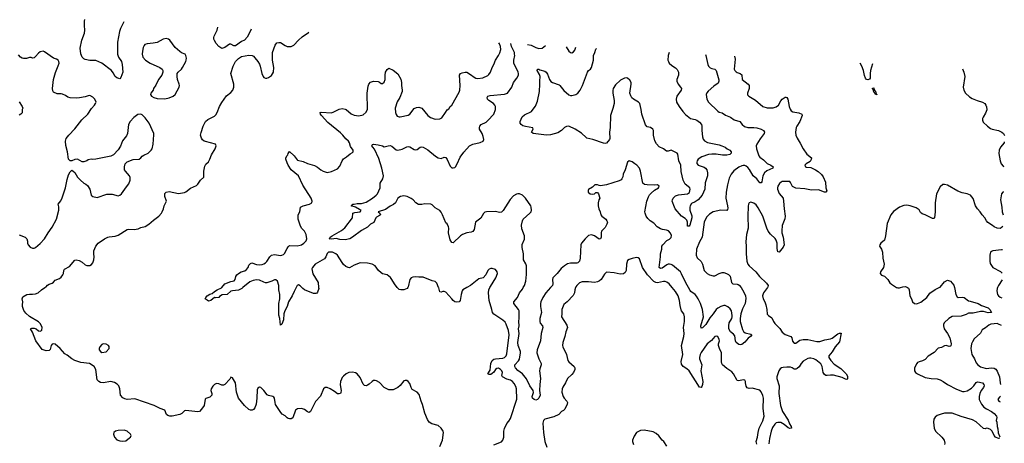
# Model space of a CAD drawing. Header units: inches. Extents: x 1682530 to 1839546, y 640742 to 791647.
# Tile 923 of 923: x 1826438 to 1839546, y 777927 to 783568. Entities that reach past the tile are written whole.
import ezdxf

# ---------------------------------------------------------------- set-up
doc = ezdxf.new("R2010")
doc.units = ezdxf.units.IN
doc.header["$MEASUREMENT"] = 0
for name, color, linetype in [('B8727', 7, 'Continuous'), ('B8728', 7, 'Continuous'), ('B8737', 7, 'Continuous'), ('B8738', 7, 'Continuous')]:
    doc.layers.add(name, color=color, linetype=linetype)

msp = doc.modelspace()

# ---------------------------------------------------------------- linework, layer by layer
at = {"layer": 'B8727', "color": 5}
for points, elevation in [([(1830000, 778267), (1829970, 778294), (1829934, 778314), (1829915, 778335), (1829845, 778445), (1829837, 778470), (1829830, 778528), (1829822, 778542), (1829810, 778552), (1829750, 778564), (1829733, 778573), (1829690, 778629), (1829650, 778669), (1829630, 778675), (1829610, 778662), (1829601, 778639), (1829596, 778530), (1829587, 778450), (1829570, 778398), (1829550, 778375), (1829531, 778369), (1829510, 778369), (1829490, 778379), (1829430, 778429), (1829350, 778530), (1829324, 778610), (1829312, 778732), (1829270, 778798), (1829250, 778808), (1829237, 778783), (1829170, 778709), (1829150, 778701), (1829130, 778701), (1829090, 778719), (1829057, 778723), (1829030, 778709), (1829010, 778689), (1828986, 778650), (1828981, 778630), (1828996, 778590), (1828994, 778566), (1828970, 778542), (1828917, 778523), (1828906, 778514), (1828893, 778430), (1828860, 778380), (1828831, 778350), (1828810, 778346), (1828650, 778363), (1828630, 778359), (1828595, 778325), (1828570, 778309), (1828470, 778290), (1828438, 778290), (1828410, 778299), (1828394, 778310), (1828369, 778369), (1828310, 778389), (1828228, 778430), (1827970, 778521), (1827870, 778509), (1827838, 778518), (1827810, 778534), (1827781, 778570), (1827772, 778650), (1827756, 778690), (1827736, 778716), (1827698, 778738), (1827650, 778748), (1827550, 778732), (1827516, 778736), (1827490, 778749), (1827469, 778770), (1827453, 778910), (1827429, 778949), (1827366, 778990), (1827250, 779004), (1827170, 779029), (1827130, 779053), (1827070, 779101), (1827037, 779117), (1826978, 779190), (1826910, 779247), (1826890, 779252), (1826870, 779246), (1826856, 779230), (1826845, 779174), (1826830, 779163), (1826790, 779160), (1826750, 779170), (1826738, 779178), (1826654, 779290), (1826608, 779408), (1826584, 779450), (1826599, 779461), (1826630, 779461), (1826658, 779450), (1826690, 779424), (1826710, 779419), (1826730, 779427), (1826733, 779433), (1826738, 779470), (1826730, 779489), (1826710, 779524), (1826690, 779543), (1826570, 779617), (1826519, 779659), (1826494, 779694), (1826477, 779750), (1826475, 779770), (1826481, 779810), (1826469, 779850), (1826482, 779878), (1826533, 779907), (1826570, 779914), (1826610, 779911), (1826650, 779917), (1826682, 779930), (1826730, 779971), (1826773, 780000)], 720), ([(1829409, 780000), (1829397, 779990), (1829350, 779964), (1829270, 779958), (1829248, 779952), (1829201, 779910), (1829135, 779905), (1829098, 779882), (1829090, 779870), (1829045, 779865), (1829031, 779869), (1828982, 779830), (1828950, 779818), (1828935, 779835), (1828909, 779850), (1828918, 779870), (1828935, 779890), (1828968, 779912), (1829000, 779921), (1829033, 779950), (1829066, 779970), (1829124, 779996), (1829127, 780000)], 680), ([(1830000, 779750), (1829966, 779690), (1829955, 779650), (1829951, 779569), (1829930, 779514), (1829910, 779498), (1829903, 779590), (1829890, 779635), (1829887, 779667), (1829890, 779790), (1829900, 779850), (1829901, 779910), (1829890, 779970), (1829888, 780000)], 680)]:
    msp.add_lwpolyline(points, dxfattribs=dict(at, elevation=elevation))
for points, elevation in [([(1827548, 779252), (1827530, 779242), (1827505, 779210), (1827498, 779190), (1827498, 779170), (1827512, 779150), (1827530, 779138), (1827590, 779146), (1827629, 779190), (1827630, 779215), (1827619, 779230), (1827590, 779249)], 720), ([(1827830, 778100), (1827750, 778099), (1827712, 778088), (1827690, 778070), (1827688, 778050), (1827700, 778010), (1827733, 777973), (1827770, 777959), (1827810, 777956), (1827850, 777961), (1827901, 777999), (1827912, 778010), (1827920, 778030), (1827911, 778050), (1827870, 778089)], 740)]:
    msp.add_lwpolyline(points, close=True, dxfattribs=dict(at, elevation=elevation))
at = {"layer": 'B8728', "color": 5}
for points, elevation in [([(1827824, 783538), (1827818, 783530), (1827780, 783450), (1827767, 783410), (1827740, 783270), (1827742, 783110), (1827753, 783070), (1827795, 783010), (1827803, 782970), (1827810, 782870), (1827784, 782796), (1827770, 782779), (1827730, 782792), (1827710, 782812), (1827682, 782862), (1827661, 782890), (1827530, 782988), (1827450, 783023), (1827370, 783025), (1827310, 783037), (1827290, 783048), (1827269, 783069), (1827252, 783112), (1827244, 783190), (1827267, 783293), (1827299, 783390), (1827306, 783430), (1827299, 783490), (1827300, 783550), (1827304, 783568)], 720), ([(1829518, 783443), (1829518, 783442), (1829507, 783410), (1829466, 783334), (1829430, 783294), (1829390, 783275), (1829310, 783218), (1829290, 783218), (1829250, 783242), (1829230, 783242), (1829170, 783199), (1829130, 783185), (1829090, 783209), (1829054, 783250), (1829030, 783289), (1829024, 783310), (1829022, 783330), (1829027, 783350), (1829066, 783430), (1829074, 783468)], 720), ([(1826773, 780000), (1826790, 780011), (1826810, 780031), (1826830, 780045), (1826870, 780058), (1826889, 780071), (1826910, 780098), (1826970, 780123), (1826990, 780139), (1827013, 780170), (1827023, 780190), (1827024, 780230), (1827033, 780247), (1827099, 780281), (1827170, 780365), (1827190, 780371), (1827230, 780361), (1827270, 780339), (1827310, 780302), (1827330, 780293), (1827370, 780293), (1827394, 780306), (1827413, 780330), (1827426, 780370), (1827429, 780410), (1827424, 780450), (1827427, 780490), (1827452, 780550), (1827484, 780590), (1827566, 780650), (1827610, 780673), (1827630, 780678), (1827710, 780685), (1827750, 780697), (1827870, 780773), (1827890, 780779), (1827964, 780776), (1828017, 780783), (1828050, 780799), (1828110, 780815), (1828157, 780843), (1828220, 780900), (1828290, 780951), (1828324, 780990), (1828335, 781010), (1828352, 781050), (1828361, 781090), (1828394, 781150), (1828369, 781211), (1828369, 781251), (1828387, 781273), (1828430, 781281), (1828550, 781251), (1828630, 781267), (1828650, 781275), (1828710, 781324), (1828790, 781361), (1828810, 781377), (1828844, 781430), (1828891, 781469), (1828891, 781550), (1828903, 781617), (1828916, 781644), (1828950, 781676), (1828969, 781710), (1828991, 781769), (1829039, 781850), (1829054, 781890), (1829046, 781910), (1828910, 781945), (1828892, 781952), (1828870, 781969), (1828857, 781990), (1828845, 782030), (1828853, 782067), (1828879, 782150), (1828912, 782210), (1828941, 782239), (1829030, 782284), (1829050, 782300), (1829069, 782330), (1829099, 782410), (1829130, 782466), (1829190, 782552), (1829250, 782598), (1829277, 782630), (1829288, 782670), (1829288, 782710), (1829250, 782850), (1829278, 782950), (1829313, 783010), (1829350, 783051), (1829390, 783076), (1829490, 783096), (1829531, 783091), (1829550, 783081), (1829570, 783061), (1829610, 783010), (1829630, 782976), (1829639, 782950), (1829660, 782850), (1829679, 782810), (1829690, 782798), (1829710, 782788), (1829730, 782788), (1829750, 782796), (1829790, 782826), (1829815, 782870), (1829822, 782930), (1829805, 783030), (1829805, 783130), (1829841, 783230), (1829862, 783258), (1829890, 783265), (1829910, 783262), (1829970, 783222), (1829990, 783214), (1830000, 783212)], 720), ([(1826430, 780701), (1826512, 780670), (1826531, 780650), (1826540, 780620), (1826541, 780590), (1826551, 780570), (1826578, 780538), (1826610, 780526), (1826630, 780527), (1826650, 780536), (1826710, 780586), (1826770, 780648), (1826818, 780730), (1826870, 780805), (1826930, 780910), (1826957, 781030), (1826957, 781077), (1826949, 781110), (1826984, 781156), (1827004, 781196), (1827046, 781330), (1827070, 781441), (1827090, 781502), (1827110, 781542), (1827130, 781562), (1827150, 781552), (1827170, 781532), (1827206, 781470), (1827247, 781430), (1827290, 781391), (1827319, 781379), (1827340, 781360), (1827371, 781311), (1827391, 781230), (1827410, 781211), (1827470, 781201), (1827597, 781243), (1827670, 781243), (1827750, 781223), (1827770, 781231), (1827794, 781250), (1827860, 781340), (1827890, 781383), (1827910, 781430), (1827907, 781467), (1827898, 781490), (1827847, 781550), (1827835, 781570), (1827832, 781610), (1827843, 781650), (1827870, 781674), (1827950, 781704), (1828030, 781711), (1828052, 781728), (1828069, 781751), (1828090, 781765), (1828150, 781791), (1828189, 781830), (1828201, 781850), (1828217, 781910), (1828226, 782034), (1828224, 782050), (1828161, 782190), (1828110, 782259), (1828070, 782302), (1828049, 782309), (1828010, 782304), (1827956, 782264), (1827907, 782210), (1827887, 782170), (1827874, 782050), (1827861, 782019), (1827806, 781954), (1827778, 781882), (1827747, 781833), (1827685, 781770), (1827650, 781749), (1827450, 781709), (1827410, 781704), (1827390, 781709), (1827350, 781702), (1827330, 781689), (1827290, 781675), (1827270, 781675), (1827209, 781709), (1827170, 781705), (1827130, 781689), (1827110, 781689), (1827089, 781710), (1827075, 781810), (1827052, 781892), (1827048, 781952), (1827056, 781984), (1827092, 782030), (1827170, 782113), (1827267, 782233), (1827345, 782310), (1827395, 782385), (1827436, 782430), (1827449, 782450), (1827455, 782470), (1827437, 782510), (1827410, 782537), (1827370, 782556), (1827350, 782555), (1827310, 782541), (1827233, 782527), (1827190, 782523), (1827110, 782526), (1827078, 782538), (1827050, 782558), (1827010, 782577), (1826990, 782581), (1826939, 782579), (1826890, 782601), (1826881, 782621), (1826876, 782650), (1826886, 782770), (1826916, 782864), (1826952, 782952), (1826963, 782990), (1826961, 783010), (1826949, 783030), (1826930, 783043), (1826890, 783056), (1826770, 783139), (1826750, 783149), (1826710, 783138), (1826690, 783124), (1826650, 783076), (1826630, 783059), (1826610, 783057), (1826590, 783065), (1826570, 783065), (1826530, 783049), (1826490, 783049), (1826470, 783056), (1826450, 783069), (1826421, 783101)], 740), ([(1826432, 782472), (1826471, 782410), (1826478, 782390), (1826472, 782370), (1826470, 782326), (1826454, 782310), (1826430, 782298)], 740), ([(1830000, 781662), (1829982, 781710), (1829982, 781730), (1830000, 781759)], 680), ([(1829127, 780000), (1829170, 780050), (1829250, 780080), (1829292, 780090), (1829307, 780110), (1829314, 780146), (1829330, 780170), (1829352, 780190), (1829387, 780210), (1829435, 780225), (1829459, 780241), (1829480, 780270), (1829490, 780297), (1829510, 780323), (1829530, 780328), (1829590, 780308), (1829630, 780304), (1829667, 780307), (1829690, 780316), (1829710, 780328), (1829730, 780349), (1829769, 780411), (1829790, 780431), (1829830, 780439), (1829910, 780427), (1829930, 780430), (1829950, 780441), (1829964, 780456), (1830000, 780523)], 680), ([(1829888, 780000), (1829887, 780030), (1829870, 780084), (1829850, 780105), (1829830, 780103), (1829796, 780084), (1829730, 780065), (1829710, 780065), (1829690, 780072), (1829630, 780100), (1829590, 780102), (1829544, 780096), (1829502, 780078), (1829409, 780000)], 680)]:
    msp.add_lwpolyline(points, dxfattribs=dict(at, elevation=elevation))
at = {"layer": 'B8728', "color": 5, "elevation": 740}
msp.add_lwpolyline([(1828390, 783317), (1828350, 783310), (1828270, 783266), (1828214, 783254), (1828135, 783245), (1828104, 783236), (1828094, 783226), (1828083, 783197), (1828073, 783147), (1828070, 783110), (1828078, 783070), (1828113, 783030), (1828174, 782990), (1828304, 782930), (1828335, 782910), (1828345, 782890), (1828345, 782870), (1828330, 782830), (1828287, 782770), (1828250, 782695), (1828221, 782650), (1828213, 782627), (1828186, 782590), (1828181, 782570), (1828191, 782551), (1828222, 782530), (1828270, 782519), (1828370, 782515), (1828430, 782529), (1828481, 782550), (1828506, 782570), (1828563, 782670), (1828566, 782690), (1828563, 782710), (1828541, 782770), (1828533, 782810), (1828536, 782850), (1828546, 782870), (1828591, 782909), (1828605, 782930), (1828648, 783010), (1828655, 783030), (1828657, 783057), (1828652, 783092), (1828639, 783110), (1828590, 783127), (1828570, 783142), (1828510, 783197), (1828437, 783297), (1828417, 783310)], close=True, dxfattribs=at)
at = {"layer": 'B8737', "color": 5}
for points, elevation in [([(1830118, 780000), (1830090, 779950), (1830065, 779890), (1830017, 779810), (1830000, 779750), (1830000, 779750)], 680), ([(1830418, 780000), (1830419, 779990), (1830401, 779939), (1830392, 779928), (1830379, 779921), (1830350, 779922), (1830230, 779970), (1830207, 779987), (1830194, 780000)], 680), ([(1831603, 780000), (1831596, 779990), (1831550, 779969), (1831510, 779969), (1831490, 779975), (1831470, 779994), (1831465, 780000)], 680), ([(1832389, 780000), (1832338, 779970), (1832330, 779958), (1832313, 779907), (1832304, 779830), (1832290, 779809), (1832250, 779804), (1832230, 779812), (1832210, 779827), (1832192, 779852), (1832110, 779939), (1832090, 779950), (1832070, 779950), (1832050, 779941), (1832030, 779945), (1832016, 779996), (1832015, 780000)], 680), ([(1832750, 777906), (1832850, 777948), (1832872, 777970), (1832883, 778010), (1832885, 778090), (1832894, 778126), (1832925, 778190), (1832950, 778221), (1832970, 778255), (1833054, 778514), (1833050, 778650), (1833042, 778682), (1833022, 778722), (1832998, 778750), (1832970, 778768), (1832922, 778782), (1832865, 778810), (1832858, 778830), (1832867, 778870), (1832858, 778890), (1832838, 778910), (1832810, 778927), (1832790, 778923), (1832774, 778910), (1832750, 778873), (1832730, 778855), (1832710, 778845), (1832690, 778842), (1832670, 778850), (1832699, 778901), (1832712, 778990), (1832730, 779031), (1832750, 779046), (1832770, 779052), (1832870, 779060), (1832894, 779070), (1832914, 779090), (1832923, 779117), (1832956, 779370), (1832945, 779430), (1832915, 779515), (1832900, 779540), (1832870, 779568), (1832750, 779646), (1832732, 779670), (1832725, 779710), (1832688, 779830), (1832679, 779930), (1832683, 779970), (1832697, 780000)], 680), ([(1833504, 780000), (1833441, 779930), (1833404, 779870), (1833375, 779810), (1833369, 779790), (1833370, 779750), (1833385, 779670), (1833364, 779590), (1833363, 779550), (1833368, 779528), (1833397, 779490), (1833404, 779470), (1833382, 779390), (1833369, 779290), (1833329, 779171), (1833323, 779130), (1833347, 779050), (1833382, 778990), (1833382, 778970), (1833361, 778919), (1833357, 778890), (1833369, 778790), (1833361, 778710), (1833360, 778630), (1833365, 778570), (1833350, 778529), (1833330, 778509), (1833310, 778503), (1833289, 778509), (1833265, 778530), (1833261, 778550), (1833276, 778604), (1833272, 778630), (1833230, 778694), (1833184, 778784), (1833132, 778852), (1833070, 778897), (1833040, 778930), (1833030, 778950), (1833031, 778970), (1833077, 779023), (1833092, 779048), (1833106, 779130), (1833104, 779150), (1833076, 779230), (1833070, 779270), (1833086, 779390), (1833080, 779450), (1833086, 779490), (1833082, 779550), (1833087, 779593), (1833086, 779690), (1833079, 779710), (1833016, 779790), (1833017, 779810), (1833065, 779870), (1833091, 779930), (1833130, 779978), (1833142, 780000)], 660), ([(1833837, 780000), (1833828, 779970), (1833826, 779930), (1833807, 779893), (1833727, 779810), (1833683, 779777), (1833657, 779710), (1833656, 779650), (1833649, 779610), (1833721, 779501), (1833730, 779470), (1833708, 779412), (1833696, 779350), (1833669, 779270), (1833665, 779230), (1833669, 779210), (1833716, 779110), (1833734, 779030), (1833749, 779010), (1833820, 778950), (1833829, 778930), (1833828, 778910), (1833809, 778870), (1833790, 778842), (1833731, 778789), (1833705, 778730), (1833667, 778673), (1833658, 778650), (1833656, 778610), (1833675, 778550), (1833685, 778530), (1833722, 778490), (1833729, 778470), (1833727, 778450), (1833697, 778383), (1833676, 778364), (1833650, 778349), (1833617, 778310), (1833550, 778278), (1833430, 778249), (1833410, 778230), (1833404, 778196), (1833411, 778071), (1833431, 777950), (1833455, 777875)], 680), ([(1836250, 777917), (1836243, 777950), (1836262, 778010), (1836268, 778070), (1836284, 778130), (1836332, 778228), (1836348, 778290), (1836335, 778390), (1836339, 778530), (1836330, 778565), (1836310, 778614), (1836290, 778635), (1836190, 778659), (1836150, 778655), (1836124, 778664), (1836110, 778688), (1836099, 778730), (1836099, 778750), (1836090, 778768), (1836070, 778774), (1836010, 778759), (1835990, 778764), (1835941, 778850), (1835918, 778878), (1835850, 778922), (1835795, 778970), (1835784, 778990), (1835779, 779010), (1835779, 779130), (1835753, 779190), (1835742, 779230), (1835743, 779250), (1835752, 779290), (1835751, 779310), (1835730, 779349), (1835710, 779355), (1835690, 779349), (1835646, 779294), (1835588, 779252), (1835510, 779137), (1835497, 779110), (1835486, 779070), (1835486, 779050), (1835517, 778970), (1835506, 778890), (1835531, 778749), (1835529, 778711), (1835518, 778682), (1835510, 778669), (1835490, 778673), (1835352, 778890), (1835319, 778919), (1835270, 778949), (1835250, 778981), (1835246, 779014), (1835264, 779110), (1835247, 779230), (1835281, 779350), (1835282, 779390), (1835274, 779470), (1835288, 779550), (1835290, 779610), (1835278, 779650), (1835250, 779689), (1835244, 779704), (1835230, 779764), (1835222, 779830), (1835203, 779890), (1835168, 779948), (1835124, 780000)], 680), ([(1836042, 780000), (1836079, 779939), (1836099, 779890), (1836103, 779857), (1836094, 779790), (1836061, 779719), (1836040, 779650), (1836028, 779590), (1836029, 779549), (1836061, 779441), (1836074, 779414), (1836097, 779397), (1836170, 779379), (1836183, 779370), (1836168, 779350), (1836135, 779325), (1836090, 779273), (1836050, 779243), (1836030, 779238), (1836010, 779242), (1835976, 779270), (1835966, 779290), (1835958, 779358), (1835941, 779381), (1835901, 779410), (1835879, 779450), (1835877, 779490), (1835885, 779530), (1835918, 779590), (1835924, 779610), (1835924, 779630), (1835912, 779692), (1835898, 779718), (1835863, 779743), (1835830, 779760), (1835810, 779760), (1835770, 779748), (1835732, 779728), (1835710, 779710), (1835669, 779650), (1835624, 779596), (1835570, 779510), (1835530, 779465), (1835510, 779462), (1835504, 779490), (1835540, 779610), (1835528, 779710), (1835502, 779790), (1835472, 779850), (1835447, 779887), (1835430, 779908), (1835372, 779950), (1835363, 779963), (1835342, 780000)], 660), ([(1836391, 780000), (1836340, 779930), (1836326, 779890), (1836334, 779850), (1836356, 779810), (1836370, 779770), (1836383, 779710), (1836388, 779648), (1836405, 779630), (1836450, 779597), (1836472, 779550), (1836490, 779522), (1836556, 779456), (1836590, 779406), (1836630, 779376), (1836704, 779350), (1836716, 779330), (1836726, 779286), (1836743, 779263), (1836750, 779259), (1836770, 779261), (1836822, 779298), (1836870, 779311), (1836930, 779308), (1837050, 779281), (1837090, 779282), (1837157, 779303), (1837230, 779316), (1837253, 779327), (1837330, 779385), (1837350, 779395), (1837374, 779394), (1837350, 779278), (1837292, 779210), (1837256, 779144), (1837209, 779091), (1837210, 779070), (1837234, 779030), (1837279, 778979), (1837370, 778925), (1837442, 778850), (1837459, 778819), (1837456, 778784), (1837450, 778777), (1837430, 778780), (1837385, 778805), (1837270, 778836), (1837230, 778836), (1837189, 778829), (1837170, 778831), (1837150, 778841), (1837133, 778870), (1837122, 778950), (1837103, 778983), (1837037, 779037), (1837010, 779050), (1836970, 779060), (1836950, 779062), (1836930, 779056), (1836870, 779019), (1836841, 778990), (1836813, 778947), (1836790, 778925), (1836770, 778913), (1836750, 778913), (1836723, 778930), (1836699, 778939), (1836650, 778942), (1836602, 778938), (1836578, 778930), (1836562, 778918), (1836544, 778890), (1836519, 778810), (1836518, 778790), (1836547, 778690), (1836546, 778590), (1836567, 778430), (1836591, 778350), (1836670, 778234), (1836688, 778188), (1836710, 778150), (1836714, 778130), (1836690, 778126), (1836670, 778133), (1836616, 778176), (1836570, 778202), (1836530, 778205), (1836510, 778198), (1836490, 778182), (1836461, 778139), (1836441, 778090), (1836418, 777990), (1836410, 777922)], 680), ([(1838117, 780000), (1838130, 779996), (1838150, 779996), (1838162, 780000)], 720), ([(1838259, 780000), (1838271, 779991), (1838279, 779970), (1838287, 779890), (1838309, 779850), (1838324, 779810), (1838350, 779788), (1838370, 779784), (1838390, 779787), (1838433, 779807), (1838515, 779870), (1838552, 779928), (1838625, 779975), (1838680, 780000)], 720), ([(1838884, 780000), (1838900, 779910), (1838917, 779877), (1838930, 779868), (1838987, 779873), (1839010, 779869), (1839070, 779823), (1839090, 779821), (1839196, 779790), (1839244, 779764), (1839330, 779730), (1839353, 779710), (1839373, 779670), (1839370, 779667), (1839330, 779664), (1839270, 779684), (1839230, 779683), (1839130, 779659), (1839070, 779658), (1839038, 779642), (1838970, 779622), (1838850, 779615), (1838807, 779590), (1838747, 779530), (1838736, 779510), (1838734, 779490), (1838747, 779450), (1838789, 779390), (1838822, 779330), (1838840, 779250), (1838835, 779225), (1838830, 779219), (1838810, 779218), (1838770, 779227), (1838750, 779225), (1838710, 779204), (1838665, 779195), (1838610, 779136), (1838530, 779085), (1838490, 779044), (1838456, 779024), (1838410, 779013), (1838390, 779001), (1838379, 778990), (1838351, 778930), (1838348, 778890), (1838363, 778870), (1838390, 778851), (1838490, 778805), (1838570, 778790), (1838650, 778784), (1838690, 778772), (1838731, 778751), (1838790, 778711), (1838910, 778646), (1838990, 778616), (1839010, 778616), (1839050, 778627), (1839110, 778663), (1839141, 778690), (1839170, 778738), (1839178, 778742), (1839193, 778747), (1839254, 778730), (1839273, 778710), (1839276, 778690), (1839269, 778670), (1839239, 778630), (1839220, 778590), (1839209, 778550), (1839211, 778510), (1839244, 778450), (1839275, 778410), (1839310, 778384), (1839377, 778350), (1839410, 778325), (1839440, 778290), (1839444, 778270), (1839438, 778230), (1839446, 778210), (1839449, 778150), (1839458, 778118), (1839465, 778065), (1839485, 778012)], 720), ([(1839455, 780000), (1839450, 779990), (1839445, 779955), (1839454, 779910), (1839468, 779890), (1839490, 779872), (1839513, 779865)], 740), ([(1839508, 779495), (1839470, 779515), (1839450, 779520), (1839410, 779519), (1839368, 779512), (1839339, 779501), (1839294, 779466), (1839250, 779439), (1839230, 779395), (1839144, 779316), (1839120, 779280), (1839107, 779250), (1839102, 779190), (1839112, 779110), (1839147, 779050), (1839170, 778999), (1839195, 778970), (1839230, 778946), (1839290, 778927), (1839310, 778925), (1839370, 778933), (1839410, 778927), (1839433, 778913), (1839449, 778889), (1839483, 778810), (1839490, 778730), (1839496, 778712)], 740), ([(1832030, 777885), (1832067, 777970), (1832081, 778070), (1832077, 778090), (1832049, 778130), (1832010, 778166), (1831925, 778185), (1831890, 778209), (1831866, 778246), (1831830, 778330), (1831802, 778442), (1831781, 778490), (1831757, 778577), (1831729, 778610), (1831665, 778645), (1831650, 778670), (1831630, 778724), (1831610, 778749), (1831590, 778763), (1831570, 778765), (1831550, 778759), (1831505, 778695), (1831472, 778668), (1831410, 778641), (1831390, 778637), (1831350, 778639), (1831290, 778669), (1831230, 778737), (1831190, 778759), (1831170, 778764), (1831150, 778761), (1831130, 778749), (1831090, 778713), (1831070, 778701), (1831050, 778694), (1831030, 778698), (1831010, 778713), (1830970, 778804), (1830931, 778851), (1830910, 778864), (1830870, 778874), (1830821, 778870), (1830785, 778850), (1830750, 778822), (1830730, 778801), (1830720, 778780), (1830710, 778750), (1830705, 778705), (1830716, 778630), (1830715, 778605), (1830709, 778591), (1830690, 778584), (1830670, 778586), (1830630, 778618), (1830570, 778654), (1830530, 778669), (1830505, 778670), (1830483, 778650), (1830444, 778556), (1830378, 778482), (1830308, 778352), (1830290, 778339), (1830270, 778345), (1830230, 778375), (1830190, 778392), (1830135, 778385), (1830110, 778369), (1830073, 778267), (1830050, 778252), (1830030, 778252), (1830010, 778258), (1830000, 778267)], 720), ([(1839493, 778554), (1839480, 778540), (1839463, 778517), (1839460, 778510), (1839473, 778490), (1839492, 778479)], 740), ([(1839485, 777995), (1839470, 777992), (1839427, 778010), (1839410, 778030), (1839383, 778090), (1839363, 778110), (1839330, 778125), (1839310, 778127), (1839290, 778121), (1839270, 778126), (1839170, 778213), (1839120, 778240), (1838970, 778284), (1838850, 778327), (1838750, 778326), (1838704, 778316), (1838650, 778295), (1838625, 778275), (1838608, 778250), (1838601, 778210), (1838610, 778130), (1838630, 778090), (1838715, 778010), (1838746, 777970), (1838756, 777930), (1838750, 777910)], 720), ([(1835053, 777890), (1835013, 777950), (1834990, 777970), (1834945, 778025), (1834910, 778057), (1834870, 778079), (1834750, 778103), (1834703, 778097), (1834651, 778070), (1834617, 778023), (1834596, 777970), (1834596, 777950), (1834611, 777910)], 720)]:
    msp.add_lwpolyline(points, dxfattribs=dict(at, elevation=elevation))
at = {"layer": 'B8738', "color": 5}
for points, elevation in [([(1830000, 783212), (1830011, 783209), (1830050, 783210), (1830087, 783230), (1830150, 783297), (1830200, 783340), (1830283, 783397), (1830289, 783400)], 720), ([(1830000, 781759), (1830007, 781770), (1830010, 781785), (1830030, 781812), (1830090, 781754), (1830130, 781703), (1830138, 781698), (1830210, 781681), (1830270, 781653), (1830364, 781624), (1830404, 781604), (1830448, 781568), (1830479, 781550), (1830530, 781533), (1830590, 781544), (1830670, 781582), (1830701, 781619), (1830733, 781690), (1830750, 781716), (1830790, 781741), (1830837, 781783), (1830870, 781799), (1830878, 781810), (1830878, 781830), (1830841, 781881), (1830828, 781930), (1830816, 781950), (1830780, 781980), (1830741, 782030), (1830710, 782062), (1830538, 782198), (1830455, 782290), (1830441, 782310), (1830439, 782330), (1830450, 782336), (1830590, 782328), (1830621, 782339), (1830690, 782377), (1830730, 782386), (1830770, 782378), (1830785, 782370), (1830850, 782315), (1830890, 782294), (1830954, 782286), (1831010, 782302), (1831050, 782336), (1831070, 782378), (1831065, 782590), (1831077, 782683), (1831085, 782710), (1831110, 782736), (1831150, 782748), (1831210, 782744), (1831230, 782735), (1831250, 782716), (1831270, 782716), (1831290, 782736), (1831303, 782770), (1831304, 782830), (1831310, 782871), (1831330, 782906), (1831350, 782921), (1831410, 782894), (1831470, 782845), (1831510, 782774), (1831521, 782730), (1831521, 782690), (1831530, 782630), (1831529, 782610), (1831500, 782530), (1831465, 782475), (1831438, 782390), (1831439, 782330), (1831450, 782303), (1831465, 782285), (1831490, 782276), (1831504, 782276), (1831610, 782295), (1831630, 782311), (1831690, 782383), (1831721, 782399), (1831750, 782402), (1831790, 782390), (1831870, 782292), (1831905, 782265), (1831970, 782245), (1832030, 782247), (1832058, 782262), (1832108, 782330), (1832130, 782367), (1832150, 782379), (1832170, 782411), (1832190, 782431), (1832290, 782601), (1832298, 782630), (1832302, 782690), (1832292, 782828), (1832305, 782850), (1832330, 782862), (1832370, 782870), (1832390, 782867), (1832439, 782839), (1832490, 782801), (1832510, 782790), (1832535, 782785), (1832605, 782795), (1832670, 782825), (1832684, 782836), (1832707, 782870), (1832727, 782930), (1832748, 782972), (1832770, 783030), (1832812, 783090), (1832832, 783128), (1832843, 783170), (1832840, 783210), (1832827, 783247), (1832818, 783258)], 680), ([(1833142, 780000), (1833158, 780030), (1833174, 780086), (1833187, 780173), (1833184, 780290), (1833176, 780316), (1833147, 780370), (1833143, 780390), (1833147, 780450), (1833125, 780535), (1833126, 780574), (1833157, 780643), (1833160, 780670), (1833156, 780690), (1833122, 780782), (1833119, 780830), (1833131, 780890), (1833142, 780910), (1833227, 780990), (1833245, 781010), (1833252, 781032), (1833249, 781069), (1833241, 781090), (1833172, 781190), (1833130, 781229), (1833090, 781248), (1833070, 781250), (1833050, 781246), (1833010, 781220), (1832968, 781172), (1832874, 781026), (1832850, 781006), (1832830, 781002), (1832768, 781012), (1832653, 781007), (1832630, 781003), (1832614, 780986), (1832577, 780923), (1832508, 780872), (1832487, 780773), (1832470, 780749), (1832450, 780738), (1832390, 780730), (1832332, 780708), (1832305, 780690), (1832210, 780598), (1832190, 780602), (1832170, 780638), (1832147, 780730), (1832152, 780790), (1832147, 780810), (1832130, 780849), (1832110, 780862), (1832068, 780970), (1832050, 781005), (1832030, 781027), (1831970, 781062), (1831930, 781101), (1831911, 781111), (1831830, 781114), (1831790, 781107), (1831748, 781108), (1831710, 781129), (1831675, 781170), (1831648, 781188), (1831595, 781215), (1831550, 781223), (1831506, 781214), (1831470, 781192), (1831440, 781130), (1831415, 781105), (1831370, 781083), (1831310, 781041), (1831211, 781010), (1831231, 780991), (1831241, 780970), (1831230, 780959), (1831190, 780939), (1831181, 780930), (1831153, 780867), (1831110, 780844), (1831070, 780803), (1830990, 780760), (1830870, 780670), (1830831, 780650), (1830770, 780638), (1830701, 780641), (1830650, 780656), (1830590, 780647), (1830558, 780650), (1830566, 780654), (1830573, 780670), (1830600, 780690), (1830720, 780760), (1830765, 780795), (1830868, 780930), (1830874, 780990), (1830898, 781002), (1830969, 781011), (1830984, 781030), (1830960, 781040), (1830910, 781073), (1830850, 781091), (1830863, 781097), (1830875, 781110), (1830890, 781113), (1830930, 781120), (1830990, 781121), (1831050, 781136), (1831134, 781190), (1831184, 781230), (1831201, 781250), (1831236, 781330), (1831235, 781390), (1831271, 781450), (1831280, 781490), (1831257, 781590), (1831218, 781718), (1831163, 781843), (1831137, 781870), (1831125, 781890), (1831133, 781907), (1831150, 781910), (1831210, 781900), (1831267, 781887), (1831290, 781876), (1831310, 781877), (1831344, 781890), (1831370, 781891), (1831390, 781882), (1831450, 781835), (1831470, 781830), (1831530, 781842), (1831590, 781874), (1831610, 781879), (1831630, 781876), (1831690, 781840), (1831710, 781836), (1831730, 781839), (1831770, 781871), (1831790, 781874), (1831810, 781868), (1831870, 781833), (1831972, 781752), (1832010, 781728), (1832050, 781718), (1832090, 781736), (1832110, 781734), (1832130, 781707), (1832170, 781617), (1832190, 781596), (1832210, 781596), (1832230, 781601), (1832239, 781610), (1832264, 781650), (1832303, 781737), (1832350, 781803), (1832426, 781890), (1832470, 781912), (1832568, 781932), (1832609, 781950), (1832615, 781970), (1832609, 782010), (1832595, 782050), (1832559, 782110), (1832557, 782130), (1832562, 782150), (1832582, 782170), (1832650, 782204), (1832670, 782224), (1832748, 782310), (1832770, 782370), (1832771, 782410), (1832763, 782430), (1832745, 782450), (1832683, 782490), (1832665, 782510), (1832660, 782530), (1832669, 782550), (1832701, 782559), (1832890, 782574), (1832932, 782588), (1832989, 782670), (1833013, 782730), (1833057, 782790), (1833077, 782830), (1833078, 782850), (1833072, 782870), (1833015, 782990), (1833015, 783030), (1833029, 783090), (1833027, 783110), (1833023, 783130), (1832986, 783210), (1832976, 783250)], 660), ([(1835082, 783132), (1835070, 783090), (1835068, 783030), (1835073, 783010), (1835085, 782990), (1835118, 782958), (1835170, 782925), (1835190, 782905), (1835210, 782870), (1835209, 782830), (1835188, 782770), (1835188, 782748), (1835204, 782710), (1835237, 782670), (1835247, 782650), (1835243, 782630), (1835187, 782550), (1835179, 782510), (1835183, 782470), (1835217, 782410), (1835265, 782345), (1835303, 782303), (1835370, 782252), (1835430, 782239), (1835451, 782230), (1835490, 782201), (1835514, 782174), (1835521, 782150), (1835518, 782090), (1835528, 782008), (1835538, 781978), (1835554, 781954), (1835593, 781933), (1835750, 781900), (1835787, 781890), (1835829, 781871), (1835855, 781850), (1835891, 781830), (1835908, 781810), (1835908, 781792), (1835890, 781772), (1835850, 781762), (1835796, 781764), (1835710, 781779), (1835650, 781779), (1835607, 781773), (1835518, 781742), (1835472, 781710), (1835458, 781690), (1835452, 781670), (1835454, 781654), (1835470, 781630), (1835550, 781602), (1835568, 781590), (1835584, 781570), (1835594, 781530), (1835595, 781490), (1835565, 781395), (1835558, 781310), (1835522, 781230), (1835469, 781170), (1835430, 781142), (1835382, 781118), (1835362, 781090), (1835357, 781070), (1835359, 781030), (1835386, 780954), (1835387, 780930), (1835357, 780830), (1835350, 780819), (1835330, 780818), (1835326, 780826), (1835330, 780870), (1835319, 780899), (1835299, 780919), (1835248, 780950), (1835166, 781050), (1835154, 781070), (1835124, 781150), (1835127, 781170), (1835137, 781190), (1835170, 781223), (1835210, 781236), (1835330, 781247), (1835353, 781267), (1835360, 781290), (1835362, 781310), (1835357, 781330), (1835299, 781379), (1835270, 781430), (1835244, 781544), (1835239, 781630), (1835212, 781690), (1835198, 781778), (1835190, 781790), (1835110, 781829), (1835070, 781815), (1835050, 781818), (1835009, 781850), (1834950, 781873), (1834914, 781914), (1834893, 781953), (1834876, 782030), (1834874, 782090), (1834867, 782110), (1834837, 782130), (1834790, 782142), (1834768, 782168), (1834718, 782310), (1834711, 782370), (1834693, 782453), (1834677, 782470), (1834609, 782509), (1834588, 782528), (1834573, 782553), (1834562, 782590), (1834578, 782710), (1834577, 782730), (1834562, 782762), (1834530, 782788), (1834510, 782793), (1834490, 782791), (1834437, 782763), (1834370, 782702), (1834339, 782650), (1834334, 782626), (1834335, 782590), (1834351, 782490), (1834351, 782450), (1834336, 782384), (1834304, 782290), (1834297, 782130), (1834288, 782070), (1834293, 781987), (1834288, 781970), (1834250, 781923), (1834230, 781921), (1834210, 781925), (1834070, 781974), (1833990, 781989), (1833977, 781997), (1833918, 782058), (1833832, 782112), (1833750, 782150), (1833716, 782144), (1833690, 782131), (1833651, 782090), (1833600, 782060), (1833505, 782035), (1833450, 782031), (1833274, 782054), (1833252, 782070), (1833272, 782110), (1833269, 782129), (1833170, 782145), (1833136, 782156), (1833116, 782170), (1833101, 782190), (1833099, 782210), (1833128, 782272), (1833159, 782301), (1833250, 782347), (1833262, 782358), (1833303, 782417), (1833330, 782483), (1833357, 782610), (1833363, 782710), (1833361, 782750), (1833367, 782810), (1833359, 782839), (1833329, 782890), (1833330, 782910), (1833350, 782910), (1833362, 782902), (1833430, 782881), (1833446, 782870), (1833463, 782843), (1833490, 782773), (1833510, 782745), (1833530, 782729), (1833619, 782699), (1833630, 782690), (1833683, 782623), (1833750, 782568), (1833770, 782559), (1833790, 782559), (1833841, 782570), (1833870, 782590), (1833901, 782630), (1833931, 782690), (1833999, 782870), (1834010, 782889), (1834036, 782910), (1834048, 782930), (1834075, 783030), (1834078, 783090), (1834096, 783130), (1834107, 783173), (1834115, 783186)], 640), ([(1833198, 783237), (1833247, 783227), (1833310, 783198), (1833350, 783185), (1833394, 783190), (1833437, 783224)], 660), ([(1833712, 783208), (1833748, 783148), (1833770, 783131), (1833790, 783127), (1833810, 783139), (1833830, 783163), (1833843, 783201)], 660), ([(1835569, 783104), (1835570, 783090), (1835597, 782970), (1835607, 782950), (1835630, 782927), (1835650, 782917), (1835690, 782910), (1835710, 782891), (1835746, 782766), (1835746, 782750), (1835736, 782724), (1835678, 782682), (1835603, 782617), (1835586, 782594), (1835578, 782570), (1835586, 782510), (1835607, 782470), (1835730, 782349), (1835750, 782338), (1835790, 782328), (1835836, 782296), (1835900, 782270), (1835950, 782232), (1836027, 782210), (1836054, 782170), (1836085, 782145), (1836130, 782132), (1836210, 782132), (1836250, 782126), (1836309, 782109), (1836339, 782090), (1836353, 782070), (1836348, 782050), (1836297, 781983), (1836252, 781910), (1836244, 781890), (1836245, 781850), (1836276, 781756), (1836290, 781737), (1836342, 781702), (1836390, 781654), (1836439, 781630), (1836467, 781610), (1836463, 781590), (1836385, 781555), (1836352, 781528), (1836331, 781490), (1836319, 781410), (1836310, 781393), (1836290, 781397), (1836252, 781450), (1836204, 781490), (1836152, 781572), (1836130, 781600), (1836110, 781617), (1836090, 781625), (1836070, 781627), (1836050, 781622), (1836010, 781603), (1835947, 781553), (1835909, 781511), (1835884, 781456), (1835860, 781370), (1835843, 781270), (1835839, 781190), (1835862, 781090), (1835863, 781057), (1835859, 781041), (1835850, 781027), (1835771, 781031), (1835671, 781009), (1835622, 780978), (1835583, 780937), (1835550, 780870), (1835523, 780670), (1835486, 780610), (1835449, 780511), (1835442, 780430), (1835458, 780398), (1835508, 780348), (1835529, 780310), (1835552, 780230), (1835590, 780187), (1835620, 780170), (1835670, 780156), (1835690, 780159), (1835750, 780188), (1835790, 780201), (1835810, 780201), (1835849, 780189), (1835875, 780175), (1835894, 780154), (1835915, 780070), (1835930, 780050), (1835990, 780046), (1836001, 780041), (1836014, 780034), (1836041, 780001), (1836042, 780000)], 660), ([(1835953, 783083), (1835962, 783042), (1835951, 782910), (1835960, 782890), (1835975, 782875), (1835990, 782865), (1836031, 782851), (1836050, 782834), (1836056, 782770), (1836136, 782710), (1836150, 782690), (1836148, 782650), (1836127, 782590), (1836128, 782568), (1836144, 782550), (1836234, 782494), (1836330, 782410), (1836390, 782395), (1836430, 782392), (1836470, 782395), (1836510, 782409), (1836540, 782430), (1836570, 782489), (1836590, 782510), (1836630, 782537), (1836637, 782537), (1836652, 782532), (1836663, 782510), (1836680, 782410), (1836695, 782375), (1836710, 782354), (1836730, 782342), (1836808, 782328), (1836851, 782310), (1836856, 782290), (1836822, 782210), (1836783, 782150), (1836775, 782130), (1836765, 782070), (1836772, 782030), (1836787, 781990), (1836830, 781922), (1836866, 781846), (1836917, 781777), (1836977, 781730), (1836976, 781704), (1836962, 781678), (1836910, 781649), (1836891, 781630), (1836899, 781610), (1836910, 781602), (1836970, 781599), (1837030, 781569), (1837067, 781547), (1837110, 781506), (1837133, 781473), (1837165, 781405), (1837170, 781330), (1837184, 781290), (1837169, 781271), (1837150, 781270), (1837070, 781302), (1836977, 781297), (1836890, 781314), (1836770, 781325), (1836725, 781345), (1836700, 781400), (1836690, 781411), (1836674, 781414), (1836590, 781413), (1836574, 781406), (1836554, 781386), (1836530, 781350), (1836526, 781330), (1836528, 781310), (1836550, 781253), (1836600, 781190), (1836608, 781150), (1836614, 781050), (1836630, 780950), (1836623, 780917), (1836590, 780825), (1836582, 780758), (1836584, 780730), (1836603, 780670), (1836617, 780570), (1836603, 780537), (1836550, 780474), (1836530, 780478), (1836522, 780522), (1836521, 780590), (1836510, 780630), (1836494, 780654), (1836433, 780710), (1836400, 780750), (1836382, 780790), (1836333, 780950), (1836270, 781062), (1836241, 781101), (1836210, 781124), (1836170, 781136), (1836150, 781129), (1836139, 781110), (1836135, 781085), (1836130, 780950), (1836136, 780790), (1836112, 780708), (1836103, 780610), (1836108, 780550), (1836107, 780450), (1836117, 780350), (1836133, 780313), (1836150, 780290), (1836240, 780210), (1836288, 780148), (1836381, 780061), (1836402, 780030), (1836398, 780010), (1836391, 780000)], 680), ([(1837791, 782980), (1837766, 782890), (1837760, 782850), (1837760, 782790), (1837750, 782774), (1837730, 782765), (1837710, 782771), (1837698, 782790), (1837685, 782825), (1837673, 782893), (1837651, 782950), (1837625, 782989)], 680), ([(1838991, 782912), (1839007, 782870), (1839019, 782810), (1838997, 782670), (1839008, 782630), (1839030, 782587), (1839081, 782541), (1839118, 782518), (1839186, 782490), (1839257, 782470), (1839286, 782450), (1839299, 782430), (1839308, 782408), (1839312, 782368), (1839297, 782323), (1839263, 782270), (1839255, 782250), (1839255, 782230), (1839265, 782205), (1839320, 782150), (1839360, 782120), (1839386, 782110), (1839470, 782090), (1839513, 782070), (1839533, 782050), (1839546, 782025)], 720), ([(1839544, 781939), (1839542, 781930), (1839497, 781870), (1839475, 781830), (1839474, 781786), (1839489, 781689), (1839505, 781650), (1839530, 781619), (1839539, 781612)], 720), ([(1830000, 780523), (1830010, 780542), (1830030, 780562), (1830130, 780558), (1830170, 780564), (1830190, 780570), (1830222, 780590), (1830250, 780623), (1830260, 780650), (1830250, 780709), (1830231, 780751), (1830190, 780790), (1830170, 780830), (1830146, 780910), (1830143, 780950), (1830147, 780970), (1830167, 781010), (1830176, 781070), (1830213, 781090), (1830294, 781110), (1830326, 781130), (1830333, 781150), (1830318, 781190), (1830206, 781366), (1830149, 781489), (1830054, 781570), (1830012, 781630), (1830000, 781662)], 680), ([(1835342, 780000), (1835305, 780065), (1835250, 780184), (1835233, 780210), (1835130, 780298), (1835110, 780309), (1835090, 780313), (1835070, 780312), (1835055, 780305), (1834990, 780260), (1834970, 780254), (1834950, 780270), (1834970, 780410), (1834970, 780450), (1834988, 780510), (1834988, 780550), (1835000, 780570), (1835054, 780626), (1835090, 780647), (1835110, 780667), (1835115, 780695), (1835103, 780723), (1835074, 780754), (1835050, 780764), (1834994, 780774), (1834970, 780783), (1834923, 780810), (1834878, 780858), (1834830, 780890), (1834800, 780920), (1834780, 780950), (1834764, 780990), (1834762, 781010), (1834788, 781150), (1834810, 781210), (1834824, 781236), (1834843, 781257), (1834890, 781296), (1834943, 781330), (1834951, 781351), (1834930, 781369), (1834894, 781366), (1834790, 781368), (1834755, 781375), (1834732, 781390), (1834704, 781550), (1834690, 781590), (1834654, 781630), (1834627, 781650), (1834590, 781676), (1834550, 781687), (1834528, 781670), (1834498, 781570), (1834471, 781510), (1834467, 781473), (1834456, 781450), (1834443, 781437), (1834417, 781423), (1834250, 781367), (1834170, 781355), (1834150, 781358), (1834130, 781368), (1834093, 781367), (1834064, 781336), (1834012, 781308), (1834004, 781296), (1834006, 781270), (1834032, 781250), (1834070, 781245), (1834088, 781250), (1834110, 781265), (1834130, 781265), (1834145, 781250), (1834159, 781190), (1834149, 781171), (1834137, 781130), (1834139, 781090), (1834146, 781050), (1834166, 781010), (1834176, 780970), (1834187, 780950), (1834239, 780910), (1834256, 780890), (1834262, 780870), (1834256, 780844), (1834230, 780801), (1834184, 780750), (1834179, 780730), (1834180, 780670), (1834170, 780649), (1834150, 780647), (1834090, 780690), (1834050, 780701), (1834010, 780693), (1833966, 780650), (1833918, 780590), (1833908, 780570), (1833901, 780390), (1833890, 780350), (1833870, 780332), (1833853, 780327), (1833770, 780325), (1833730, 780315), (1833690, 780290), (1833647, 780253), (1833593, 780187), (1833537, 780130), (1833530, 780110), (1833537, 780050), (1833531, 780030), (1833504, 780000)], 660), ([(1839527, 780814), (1839504, 780796), (1839490, 780789), (1839450, 780792), (1839410, 780808), (1839388, 780828), (1839326, 780866), (1839308, 780890), (1839288, 780930), (1839249, 780969), (1839225, 781010), (1839188, 781048), (1839164, 781090), (1839130, 781185), (1839095, 781230), (1839053, 781250), (1838984, 781264), (1838926, 781286), (1838790, 781365), (1838750, 781374), (1838728, 781372), (1838690, 781342), (1838645, 781250), (1838623, 781130), (1838624, 781010), (1838615, 780930), (1838610, 780921), (1838590, 780919), (1838490, 780970), (1838450, 780981), (1838430, 781001), (1838410, 781035), (1838370, 781064), (1838291, 781091), (1838250, 781099), (1838210, 781094), (1838150, 781069), (1838070, 781013), (1838035, 780970), (1837986, 780854), (1837963, 780690), (1837949, 780631), (1837902, 780590), (1837887, 780570), (1837886, 780550), (1837910, 780510), (1837923, 780470), (1837930, 780390), (1837948, 780310), (1837936, 780270), (1837897, 780210), (1837895, 780190), (1837910, 780167), (1837950, 780151), (1837970, 780134), (1837993, 780110), (1838023, 780063), (1838044, 780044), (1838110, 780002), (1838117, 780000)], 720), ([(1839534, 781277), (1839528, 781272), (1839510, 781249), (1839497, 781170), (1839512, 781070), (1839515, 781010), (1839529, 780969), (1839530, 780968)], 720), ([(1831465, 780000), (1831428, 780050), (1831394, 780110), (1831374, 780134), (1831330, 780168), (1831270, 780185), (1831250, 780196), (1831216, 780230), (1831170, 780289), (1831131, 780311), (1831070, 780327), (1830970, 780329), (1830890, 780301), (1830830, 780265), (1830810, 780269), (1830781, 780281), (1830750, 780309), (1830730, 780333), (1830671, 780431), (1830648, 780448), (1830602, 780470), (1830550, 780474), (1830530, 780456), (1830513, 780410), (1830495, 780385), (1830370, 780310), (1830334, 780270), (1830328, 780250), (1830342, 780182), (1830410, 780070), (1830418, 780000)], 680), ([(1839523, 780504), (1839510, 780504), (1839394, 780490), (1839377, 780483), (1839361, 780470), (1839351, 780430), (1839351, 780351), (1839359, 780319), (1839374, 780294), (1839391, 780270), (1839495, 780215), (1839518, 780193)], 740), ([(1835124, 780000), (1835083, 780050), (1835053, 780073), (1835030, 780082), (1835010, 780083), (1834930, 780065), (1834907, 780067), (1834880, 780080), (1834795, 780170), (1834727, 780267), (1834690, 780382), (1834670, 780397), (1834650, 780399), (1834590, 780389), (1834550, 780373), (1834530, 780359), (1834517, 780310), (1834510, 780228), (1834498, 780202), (1834475, 780185), (1834430, 780179), (1834350, 780199), (1834250, 780205), (1834221, 780179), (1834180, 780110), (1834156, 780090), (1834130, 780076), (1834090, 780066), (1834010, 780078), (1833962, 780078), (1833924, 780076), (1833890, 780064), (1833853, 780030), (1833840, 780010), (1833837, 780000)], 680), ([(1832697, 780000), (1832705, 780015), (1832778, 780130), (1832797, 780190), (1832793, 780210), (1832770, 780239), (1832730, 780256), (1832710, 780253), (1832690, 780244), (1832671, 780229), (1832644, 780170), (1832610, 780129), (1832550, 780117), (1832441, 780030), (1832389, 780000)], 680), ([(1830194, 780000), (1830170, 780024), (1830150, 780036), (1830133, 780027), (1830118, 780000)], 680), ([(1832015, 780000), (1831990, 780061), (1831970, 780081), (1831928, 780090), (1831810, 780141), (1831750, 780138), (1831710, 780143), (1831670, 780139), (1831648, 780132), (1831631, 780110), (1831611, 780010), (1831603, 780000)], 680), ([(1838680, 780000), (1838690, 780004), (1838750, 780076), (1838790, 780099), (1838830, 780088), (1838872, 780032), (1838883, 780003), (1838884, 780000)], 720), ([(1839517, 780102), (1839470, 780030), (1839455, 780000)], 740), ([(1838162, 780000), (1838195, 780010), (1838230, 780013), (1838248, 780008), (1838259, 780000)], 720)]:
    msp.add_lwpolyline(points, dxfattribs=dict(at, elevation=elevation))
at = {"layer": 'B8738', "color": 5, "elevation": 680}
msp.add_lwpolyline([(1837850, 782566), (1837829, 782570), (1837818, 782598), (1837810, 782602), (1837800, 782640), (1837790, 782649), (1837790, 782654), (1837810, 782662), (1837813, 782633), (1837821, 782621), (1837830, 782616), (1837838, 782578), (1837850, 782572)], close=True, dxfattribs=at)

doc.saveas('drawing.dxf')
